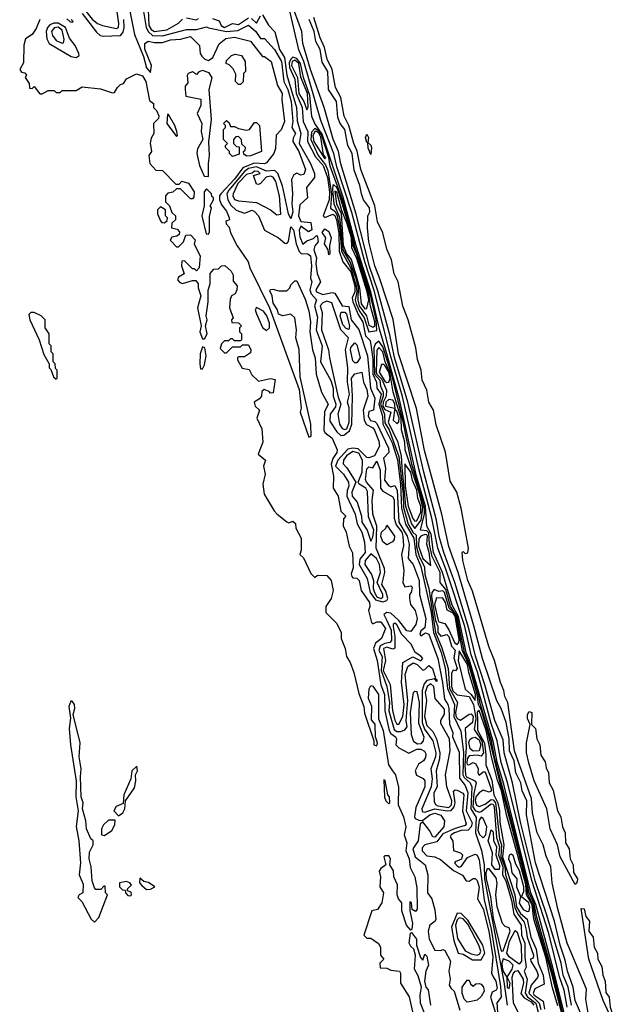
# Model space of a CAD drawing. Extents: x 2889633 to 3052318, y 540750 to 918690.
# Tile 417 of 656: x 3043392 to 3046350, y 717209 to 722123. Entities that reach past the tile are written whole.
import ezdxf

# ---------------------------------------------------------------- set-up
doc = ezdxf.new("R2010")
doc.units = 0

msp = doc.modelspace()

# ---------------------------------------------------------------- linework, layer by layer
at = {"layer": '0CON02XD'}
for points in [[(3043875, 722078.8), (3043885, 722083.8), (3043887.1, 722105), (3043876.9, 722175), (3043841.9, 722265), (3043785, 722340), (3043755, 722345.8), (3043735, 722338), (3043712, 722308), (3043698.5, 722265), (3043703.7, 722213.7), (3043715.6, 722175), (3043755, 722126), (3043780, 722105), (3043805, 722093.8), (3043875, 722078.8)], [(3046125.5, 717195), (3046109.4, 717279.4), (3046086.8, 717346.8), (3046032.4, 717562.4), (3045947.7, 717827.7), (3045826.9, 718316.9), (3045795, 718416.7), (3045774.7, 718524.7), (3045745, 718611.2), (3045677, 718867), (3045645, 718953.8), (3045613.5, 719095), (3045519.4, 719380.6), (3045479.1, 719485), (3045450, 719635), (3045385, 719881.2), (3045302.8, 720242.8), (3045245, 720442), (3045161.4, 720771.4), (3045115.3, 720915.3), (3045050.3, 721160.3), (3044975, 721388.8), (3044960.4, 721455), (3044895, 721620), (3044810.3, 721915), (3044785, 721973.3), (3044727.5, 722225)], [(3043940, 722175), (3043965, 722050), (3044010, 721940), (3044025, 721882.5), (3044045, 721860), (3044050, 721895), (3044017, 721977), (3044017.5, 722005), (3044033.6, 722016.4), (3044065, 722008.8), (3044105, 722010), (3044145, 722023.3), (3044195, 722026.2), (3044245, 722040), (3044290, 721995), (3044292.5, 721955), (3044301.7, 721941.7), (3044316.4, 721926.4), (3044335, 721920), (3044355.8, 721934.2), (3044387.5, 722002.5), (3044420.5, 722029.6), (3044465, 722035.7), (3044545, 722016.7), (3044605, 721940), (3044615, 721940), (3044646.7, 721915), (3044678.8, 721795), (3044702.5, 721755), (3044700, 721725), (3044713.3, 721615), (3044697, 721573), (3044673, 721547), (3044669.3, 721480.7), (3044660, 721455), (3044625, 721408.8), (3044615, 721404), (3044563.4, 721406.6), (3044506.2, 721383.8), (3044465, 721327.1), (3044396.2, 721255), (3044390, 721245), (3044390, 721225), (3044399.3, 721199.3), (3044425, 721167.5), (3044437.5, 721135), (3044440, 721125), (3044421.7, 721118.3), (3044422.5, 721105), (3044438.3, 721088.3), (3044445, 721060), (3044477.5, 720995), (3044532.5, 720915), (3044541.2, 720885), (3044640, 720685), (3044787, 720277), (3044797.5, 720185), (3044792.5, 720165), (3044835, 720040), (3044846.7, 720045), (3044846, 720105), (3044791.7, 720341.7), (3044787.1, 720477.1), (3044770, 720535), (3044774.3, 720575), (3044766.2, 720635), (3044745, 720653.3), (3044705, 720646), (3044684, 720654), (3044678.8, 720675), (3044658.3, 720708.3), (3044652.5, 720745), (3044640.7, 720769.3), (3044643.8, 720776.2), (3044655, 720778.8), (3044685, 720770), (3044725, 720770), (3044740, 720785), (3044745, 720800), (3044765, 720820), (3044775, 720820), (3044817.7, 720727.7), (3044835, 720670), (3044843.8, 720615), (3044840, 720565), (3044854.2, 720475), (3044866.9, 720435), (3044872.9, 720355), (3044898.8, 720265), (3044932.5, 720205), (3044914.2, 720165.8), (3044910.8, 720075), (3044915, 720063.3), (3044952.5, 720035), (3044976.1, 719976.1), (3044975, 719962.5), (3044955, 719933.3), (3044946.5, 719905), (3044958, 719845), (3044956.2, 719785), (3044981.2, 719745), (3044995, 719670), (3045020, 719645), (3045008.3, 719631.7), (3045007, 719597), (3045022.5, 719565), (3045037.5, 719495), (3045053, 719463), (3045057, 719387), (3045047, 719357), (3045050, 719345), (3045055, 719337.5), (3045075, 719336.2), (3045086.7, 719325), (3045096.7, 719275), (3045137.5, 719215), (3045140, 719195), (3045132.5, 719175), (3045147.5, 719115), (3045155, 719107.5), (3045175, 719117.5), (3045195, 719117.5), (3045218.8, 719085), (3045197.5, 719035), (3045167.7, 719012.3), (3045158.6, 718985), (3045175.9, 718925.9), (3045194.4, 718804.4), (3045212.9, 718755), (3045214.5, 718674.5), (3045237.1, 718575), (3045245, 718561.2), (3045268.8, 718545), (3045273.3, 718535), (3045270, 718505), (3045285, 718490), (3045335, 718463.3), (3045375, 718482.5), (3045395, 718482.5), (3045413, 718473), (3045419.3, 718459.3), (3045418.3, 718441.7), (3045407.5, 718425), (3045382.7, 718407.3), (3045366.2, 718375), (3045372.9, 718352.9), (3045405.8, 718335.8), (3045413.8, 718325), (3045414, 718295), (3045369.2, 718190.8), (3045363.3, 718145), (3045366.7, 718136.7), (3045385, 718127.5), (3045403, 718127), (3045438.8, 718155), (3045465, 718164), (3045495, 718153.3), (3045512.5, 718125), (3045510, 718095), (3045465, 718044.2), (3045453.8, 718045), (3045437.3, 718077.3), (3045405, 718120), (3045391.2, 718108.8), (3045381.2, 718025), (3045354, 717985), (3045366.7, 717945), (3045416.7, 717905), (3045430, 717855), (3045428, 717765), (3045448.8, 717735), (3045465, 717680), (3045470, 717635), (3045465.9, 717624.1), (3045440, 717605), (3045431.2, 717575), (3045436.2, 717535), (3045465, 717480), (3045495, 717477.5), (3045505, 717482.5), (3045515, 717477.5), (3045543.3, 717425), (3045534, 717375), (3045540, 717335), (3045536.2, 717305), (3045545, 717287.5), (3045560, 717275), (3045589.3, 717179.3)], [(3044008.1, 722175), (3044022.9, 722085), (3044035, 722062.5), (3044055, 722044.3), (3044105, 722042.2), (3044225.7, 722074.3), (3044275.7, 722074.3), (3044325, 722087.5), (3044335, 722083.3), (3044425, 722064.3), (3044481.2, 722068.8), (3044535, 722096), (3044571.2, 722065), (3044595, 722030), (3044615, 722030), (3044663.8, 721975), (3044698.9, 721915), (3044711.4, 721815), (3044731.5, 721775), (3044746.7, 721715), (3044755.8, 721615), (3044750, 721585), (3044768.8, 721555), (3044757.5, 721532.5), (3044756.2, 721515), (3044785, 721466.2), (3044818.8, 721375), (3044810, 721350), (3044795, 721346.7), (3044775, 721357.5), (3044761.2, 721348.8), (3044749.2, 721325), (3044753.8, 721255), (3044750, 721205), (3044756, 721165), (3044745, 721130), (3044733.9, 721153.9), (3044704.1, 721294.1), (3044681.2, 721355), (3044665, 721370), (3044625, 721367.1), (3044575, 721389.2), (3044535, 721380.4), (3044514.2, 721365.8), (3044436.9, 721273.1), (3044426.9, 721255), (3044430.8, 721225), (3044447, 721197), (3044472.7, 721172.7), (3044515, 721158), (3044553, 721173), (3044565, 721166.7), (3044583.6, 721143.6), (3044613.6, 721073.6), (3044683.8, 721035), (3044715, 721008.8), (3044725, 721006.7), (3044733.9, 721016.1), (3044745, 721090), (3044758.8, 721075), (3044772, 721005), (3044786.8, 720966.8), (3044797, 720957), (3044830, 720955), (3044843.3, 720945), (3044849.2, 720895), (3044844, 720834), (3044850, 720815), (3044840, 720775), (3044847.5, 720755), (3044873.8, 720725), (3044863.1, 720695), (3044878.7, 720638.7), (3044871.4, 720575), (3044902, 720495), (3044894.4, 720415), (3044945, 720323.3), (3044956.5, 720285), (3044957.1, 720245), (3044970, 720205), (3044968.3, 720191.7), (3044941.4, 720155), (3044940.3, 720120.3), (3044975, 720066.2), (3044995, 720048.8), (3045009.7, 720050.3), (3045038.1, 720072), (3045050, 720105), (3045053.6, 720245), (3045048, 720335), (3045065, 720356.2), (3045100, 720365), (3045108, 720315), (3045125, 720277.5), (3045130, 720245), (3045107.1, 720175), (3045111.4, 720125), (3045123.5, 720103.5), (3045155, 720086), (3045163.3, 720075), (3045185, 720020), (3045187.5, 719995), (3045163, 719947), (3045135, 719936.7), (3045125, 719937.5), (3045082.3, 719982.3), (3045055, 719985.6), (3045030.5, 719979.5), (3044980, 719925), (3044968.6, 719895), (3045008.8, 719855), (3045033.8, 719815), (3045035.8, 719795), (3045026.9, 719773.1), (3045025.6, 719745), (3045067.1, 719655), (3045076.6, 719606.6), (3045100, 719565), (3045113.8, 719515), (3045116.9, 719465), (3045089.7, 719430.3), (3045086.9, 719405), (3045125.8, 719335), (3045141.9, 719265), (3045168.3, 719228.3), (3045205, 719217.3), (3045224, 719225), (3045230, 719235), (3045220.4, 719270.4), (3045199.5, 719305), (3045214.5, 719365), (3045213.1, 719385), (3045171.9, 719485), (3045175.6, 719595), (3045155.6, 719655), (3045151.4, 719725), (3045158.8, 719775), (3045123.3, 719815), (3045118.3, 719828.3), (3045125, 719882.5), (3045135, 719892.5), (3045155, 719887.5), (3045175, 719920), (3045191.2, 719875), (3045193.3, 719785), (3045205, 719770), (3045255, 719742.5), (3045262, 719725), (3045261.4, 719635), (3045271.5, 719601.5), (3045298.9, 719565), (3045304.4, 719545), (3045307.7, 719497.7), (3045298, 719455), (3045310, 719375), (3045303.9, 719313.9), (3045315, 719293.3), (3045345, 719297.5), (3045351.7, 719291.7), (3045346.7, 719265), (3045337.5, 719255), (3045337.5, 719235), (3045343.3, 719205), (3045366.7, 719175), (3045376.2, 719135), (3045370, 719105), (3045345, 719070), (3045325, 719072.5), (3045284.6, 719124.6), (3045245, 719160.6), (3045225, 719165.5), (3045209.2, 719155), (3045224.6, 719124.6)], [(3044034.4, 722175), (3044036.9, 722095), (3044048.6, 722075), (3044065, 722064.5), (3044127.6, 722072.4), (3044185, 722106.7), (3044205, 722126.7)], [(3043492.5, 722125), (3043475, 722080), (3043455, 722050), (3043421.7, 722028.3), (3043413.3, 721996.7), (3043411.7, 721908.3), (3043392.5, 721875), (3043401.7, 721861.7), (3043418.3, 721858.3), (3043427, 721847), (3043420, 721835), (3043440, 721805), (3043441.7, 721781.7), (3043455, 721780), (3043465, 721790), (3043492.5, 721752.5), (3043505, 721752.5), (3043535, 721770), (3043565, 721770), (3043575, 721760), (3043595, 721760), (3043605, 721770), (3043675, 721770), (3043705, 721787.5), (3043795, 721777.5), (3043855, 721757.5), (3043865, 721760), (3043880, 721785), (3043895, 721800), (3043910, 721805), (3043925, 721827.5), (3043975, 721852.5), (3044005, 721842.5), (3044022.5, 721815), (3044040, 721720), (3044060, 721705), (3044060, 721685), (3044075, 721670), (3044086.1, 721643.9), (3044085, 721630), (3044060, 721605), (3044062.5, 721555), (3044048.3, 721531.7), (3044043.3, 721506.7), (3044050, 721465), (3044037.5, 721445), (3044042.5, 721405), (3044071.7, 721371.7), (3044105, 721370), (3044171.7, 721301.7), (3044188.3, 721301.7), (3044202.5, 721317.5), (3044235, 721307.5), (3044262.5, 721265), (3044261.7, 721238.3), (3044255, 721230), (3044245, 721230), (3044195, 721280), (3044175, 721280), (3044157, 721263), (3044131.7, 721258.3), (3044120, 721245), (3044120, 721215), (3044140, 721195), (3044151.7, 721161.7), (3044170, 721145), (3044170, 721125), (3044151.7, 721108.3), (3044150, 721085), (3044178.3, 721078.3), (3044190, 721065), (3044188.3, 721051.7), (3044177, 721043), (3044151.7, 721038.3), (3044143, 721023), (3044175, 720990), (3044185, 720990), (3044210, 721015), (3044221.7, 721048.3), (3044245, 721050), (3044267.5, 721025), (3044263, 721003), (3044292.5, 720945), (3044287.5, 720885), (3044275, 720870), (3044265, 720880), (3044255, 720880), (3044215, 720920), (3044201.7, 720918.3), (3044200, 720895), (3044212.5, 720855), (3044185, 720837.5), (3044180, 720825), (3044191.7, 720811.7), (3044205, 720807.5), (3044255, 720822.5), (3044271.7, 720821.7), (3044282.5, 720805), (3044282.5, 720785), (3044296.7, 720745), (3044280, 720685), (3044297.5, 720595), (3044291.2, 720565), (3044305, 720530), (3044315, 720530), (3044327.5, 720555), (3044320, 720595), (3044327.5, 720625), (3044322.5, 720645), (3044332.5, 720715), (3044333, 720773), (3044342.5, 720805), (3044343, 720857), (3044361.7, 720878.3), (3044385, 720880), (3044400, 720895), (3044417, 720897), (3044448.3, 720868.3), (3044457.5, 720847.5), (3044458.3, 720818.3), (3044477.5, 720795), (3044476.7, 720775), (3044467.5, 720755), (3044450, 720745), (3044442.5, 720727.5), (3044440, 720685), (3044457.5, 720635), (3044450, 720625), (3044451.7, 720611.7), (3044485, 720610), (3044500, 720595), (3044490, 720585), (3044490, 720565), (3044500, 720555), (3044500, 720525), (3044495, 720520), (3044465, 720520), (3044455, 720530), (3044445, 720530), (3044435, 720520), (3044415, 720520), (3044400, 720505), (3044393, 720483), (3044415, 720460), (3044425, 720460), (3044455, 720490), (3044495, 720490), (3044505, 720500), (3044535, 720500), (3044546.4, 720476.4), (3044545, 720460), (3044515, 720440), (3044485, 720440), (3044480, 720435), (3044480, 720425), (3044503.6, 720383.6), (3044538.3, 720378.3), (3044551.7, 720351.7), (3044585, 720320), (3044645, 720332.5), (3044667, 720327), (3044658.3, 720261.7), (3044645, 720260), (3044638.3, 720268.3), (3044613, 720277), (3044601.7, 720268.3), (3044600, 720245), (3044589.3, 720230.7), (3044562.5, 720215), (3044567.5, 720195), (3044590, 720175), (3044576.7, 720135), (3044601.7, 720081.7), (3044606.7, 720015), (3044582.5, 719955), (3044620, 719925), (3044610, 719895), (3044617.5, 719855), (3044606.7, 719805), (3044612.5, 719755), (3044661.7, 719671.7), (3044677.5, 719655), (3044725, 719617.5), (3044735, 719612.5), (3044755, 719620), (3044768.3, 719608.3), (3044770, 719585), (3044797.5, 719535), (3044797.5, 719475), (3044790, 719455), (3044808.3, 719438.3), (3044845, 719360), (3044865, 719340), (3044878.3, 719351.7), (3044925, 719350), (3044947.5, 719325), (3044956.1, 719273.9), (3044947.5, 719235), (3044920, 719195), (3044920, 719165), (3044975, 719110), (3044997.5, 719065), (3044997.5, 719035), (3045016.7, 718985), (3045023.3, 718945), (3045042, 718915), (3045060, 718865), (3045085, 718760), (3045110, 718695), (3045113, 718663), (3045160, 718525), (3045160, 718505), (3045175, 718500), (3045177.5, 718515), (3045167.5, 718545), (3045167, 718607), (3045148.3, 718628.3), (3045150, 718695), (3045133.8, 718735), (3045137, 718783), (3045145, 718800), (3045155, 718797.5), (3045183.8, 718755), (3045183.3, 718633.3), (3045206, 718575), (3045233.8, 718405), (3045253.8, 718375), (3045268.8, 718355), (3045283.6, 718293.6), (3045280.8, 718205), (3045308, 718145), (3045318.8, 718095), (3045311.2, 718055), (3045324, 718015), (3045320, 717975), (3045335.7, 717935), (3045342, 717892), (3045363.8, 717845), (3045375, 717790), (3045376.2, 717683.8), (3045367.5, 717672.5), (3045351.7, 717681.7), (3045347.5, 717715), (3045340, 717720), (3045340, 717675), (3045352.5, 717615), (3045350, 717585), (3045345, 717580), (3045323.3, 717605), (3045300, 717675), (3045300, 717715), (3045282.5, 717735), (3045276.7, 717755), (3045278.8, 717805), (3045260, 717845), (3045257.5, 717875), (3045240, 717905), (3045242.5, 717935), (3045235, 717950), (3045215, 717950), (3045210, 717945), (3045220, 717905), (3045195, 717887.5), (3045187, 717873), (3045192.5, 717845), (3045190, 717795), (3045207.5, 717765), (3045200, 717715), (3045178.3, 717681.7), (3045150, 717675), (3045110, 717555), (3045125, 717540), (3045145, 717540), (3045183.3, 717513.3), (3045192.5, 717495), (3045192.5, 717455), (3045210, 717435), (3045190, 717415), (3045191.7, 717391.7), (3045225, 717390), (3045245, 717380), (3045287.5, 717375), (3045292.5, 717365), (3045292.5, 717315), (3045337, 717247), (3045362.5, 717127.5)], [(3043650, 722125), (3043660, 722115), (3043655, 722110), (3043645, 722112.5), (3043628.3, 722128.3)], [(3043703.6, 722153.6), (3043775, 722061.2), (3043794.3, 722044.3), (3043808.3, 722041.7), (3043895, 722043.8), (3043909.1, 722060.9), (3043914.4, 722085), (3043911.9, 722125)], [(3044225, 722133.3), (3044273, 722123), (3044285, 722130)], [(3044355, 722128.8), (3044388, 722118), (3044398, 722095), (3044415, 722084.5), (3044455, 722103.8), (3044485, 722099.4), (3044535, 722132.5)], [(3044548.9, 722128.9), (3044575, 722106.7), (3044595, 722142.5)], [(3044605, 722147.5), (3044635, 722096.2), (3044665, 722062.5), (3044688.9, 721975), (3044713.5, 721935), (3044726.5, 721846.5), (3044773.6, 721685), (3044777.8, 721617.8), (3044795.4, 721554.6), (3044787.5, 721505), (3044844.2, 721405), (3044863.3, 721355), (3044863.3, 721335), (3044823.8, 721285), (3044829.4, 721235), (3044790.3, 721199.7), (3044784.4, 721145), (3044795, 721116.2), (3044845, 721111.2), (3044851.2, 721075), (3044834.2, 721064.2), (3044795, 721092.5), (3044787.7, 721072.3), (3044790.3, 721039.7), (3044805, 721002.5), (3044825, 721020), (3044858.3, 721031.7), (3044873, 721047), (3044879.3, 721039.3), (3044882.5, 721015), (3044865.6, 720994.5), (3044860, 720975), (3044874.4, 720935), (3044870.9, 720905), (3044877.3, 720857.3), (3044894, 720815), (3044870.8, 720775), (3044874.2, 720765), (3044905, 720751.9), (3044951.7, 720761.7), (3044965, 720758.8), (3045002, 720695), (3045035, 720691.2), (3045047.3, 720625), (3045085, 720576.7), (3045128.2, 720445), (3045143.8, 720285), (3045165.5, 720235), (3045158.8, 720175), (3045135, 720168), (3045131.9, 720145), (3045143.6, 720123.6), (3045165, 720117.5), (3045175, 720107.5), (3045233.1, 719985), (3045235, 719962.5), (3045208.8, 719935), (3045218.6, 719885), (3045213.3, 719825), (3045235, 719796.2), (3045245, 719792.5), (3045265, 719798.8), (3045276.1, 719773.9), (3045285.4, 719615), (3045325.4, 719545), (3045335.4, 719505), (3045331.4, 719435), (3045356.9, 719405), (3045385.4, 719325), (3045388.1, 719255), (3045419.4, 719135), (3045415, 719087.5), (3045395, 719072.5), (3045390, 719055), (3045395, 719047.5), (3045417, 719063), (3045435, 719056), (3045480, 718935), (3045503.1, 718815), (3045511.9, 718731.9), (3045529.2, 718705), (3045533.6, 718686.4), (3045537.3, 718607.3), (3045553.3, 718565), (3045552.5, 718545), (3045585, 718467.5), (3045587.5, 718337.5), (3045615, 718302), (3045629.1, 718265), (3045621.1, 718175), (3045650, 718115), (3045645, 718094.2), (3045630.9, 718079.1), (3045595, 718076.2), (3045562, 718065), (3045545.8, 718055), (3045541.2, 718045), (3045553.5, 718023.5), (3045557.7, 717977.7), (3045592.5, 717965), (3045602.5, 717955), (3045596.7, 717933.3), (3045565, 717920), (3045562.5, 717915), (3045575, 717900), (3045585, 717894.2), (3045595, 717896.7), (3045627.7, 717942.3), (3045665, 717958), (3045675, 717954), (3045685, 717930), (3045711.3, 717731.3), (3045745.6, 717585), (3045792.3, 717297.7), (3045795.4, 717244.6), (3045773.6, 717216.4), (3045779.7, 717125)], [(3046145.6, 717205), (3046129.4, 717295), (3046104.5, 717355), (3046094.5, 717414.5), (3046023.3, 717655), (3045965.6, 717825), (3045891.7, 718118.3), (3045852.5, 718315), (3045810.8, 718465), (3045805, 718530), (3045764.2, 718625), (3045714.5, 718804.5), (3045666.7, 718946.7), (3045634.5, 719085), (3045564.3, 719315), (3045508.6, 719465), (3045486.1, 719543.9), (3045473.1, 719625), (3045408.6, 719865), (3045330, 720215), (3045263.1, 720436.9), (3045240.5, 720550.5), (3045179.8, 720769.8), (3045138.6, 720891.4), (3045072.2, 721152.2), (3044994.4, 721404.4), (3044984, 721465), (3044957.7, 721527.7), (3044912, 721685), (3044844.2, 721875), (3044806.2, 722005), (3044801.2, 722065), (3044764.2, 722165)], [(3046208.6, 717128.6), (3046165, 717227.5), (3046154.4, 717295), (3046126, 717375), (3046115, 717430), (3046090, 717505), (3046060.8, 717625), (3045967.5, 717915), (3045921.2, 718155), (3045924, 718225), (3045900, 718275), (3045893.8, 718315), (3045868.6, 718365), (3045859.4, 718425), (3045836.9, 718475), (3045835.5, 718535), (3045820, 718615), (3045795.9, 718685.9), (3045774.2, 718724.2), (3045702, 718935), (3045658.6, 719098.6), (3045580, 719365), (3045534.3, 719494.3), (3045500, 719655), (3045413.2, 719973.2), (3045372.3, 720182.3), (3045282.9, 720455), (3045256.4, 720626.4), (3045190.4, 720830.4), (3045164.2, 720895), (3045134.2, 721015), (3045127.5, 721085), (3045130, 721145), (3045140, 721165), (3045138.8, 721185), (3045107.5, 721225), (3045097.5, 721255), (3045090, 721295), (3045061.7, 721371.7), (3045052, 721455), (3045030, 721495), (3045015.8, 721575), (3044991.2, 721605), (3044980, 721635), (3044974, 721715), (3044933.3, 721775), (3044930, 721865), (3044901.4, 721911.4), (3044892, 721975), (3044870, 722015), (3044862.5, 722065), (3044837.5, 722125)], [(3046242, 717095), (3046217.5, 717235), (3046221.2, 717285), (3046139.2, 717479.2), (3046124, 717515), (3046078, 717685), (3046050, 717815), (3046043.8, 717895), (3046019.2, 717949.2), (3046004.2, 718005), (3045975.5, 718065.5), (3045951.9, 718165), (3045946.3, 718236.3), (3045861.9, 718475), (3045829.2, 718715), (3045814, 718745), (3045809.2, 718775), (3045792, 718815), (3045762, 718925), (3045733.8, 718995), (3045684.1, 719164.1), (3045651.7, 719271.7), (3045628.8, 719325), (3045603.3, 719425), (3045600, 719465), (3045605, 719470), (3045615, 719460), (3045628.3, 719461.7), (3045632.5, 719485), (3045595.7, 719685), (3045573.8, 719765), (3045540.7, 719820.7), (3045517.5, 719965), (3045471.7, 720101.7), (3045457.1, 720175), (3045434.1, 720214.1), (3045424, 720275), (3045401.2, 720325), (3045395.8, 720375), (3045377.7, 720427.7), (3045369.2, 720485), (3045331.4, 720625), (3045304.3, 720694.3), (3045280.8, 720815), (3045260.8, 720855), (3045248.6, 720925), (3045225, 720977.5), (3045205, 721060), (3045177.5, 721115), (3045165.6, 721195), (3045095.6, 721375.6), (3045077, 721467), (3045060, 721505), (3045035.5, 721595.4), (3045012.1, 721642.1), (3044994.4, 721735), (3044968.6, 721785), (3044951.5, 721875), (3044926.6, 721926.6), (3044914.4, 721985), (3044892.7, 722032.7), (3044861.1, 722135)], [(3043675, 721934), (3043688.8, 721945), (3043688, 721955), (3043669.2, 721995), (3043640.7, 722030.7), (3043621.4, 722085), (3043585, 722106.7), (3043563.3, 722106.7), (3043542.5, 722097.5), (3043530.8, 722085), (3043524.2, 722065), (3043527.7, 722027.7), (3043540, 722005), (3043648.8, 721938.8), (3043675, 721934)], [(3043605, 722006.7), (3043611.7, 722008.3), (3043614.2, 722025), (3043605, 722071.2), (3043585, 722085.5), (3043565, 722082.9), (3043551.9, 722065), (3043555.7, 722045), (3043575, 722020), (3043605, 722006.7)], [(3044495, 721800), (3044485, 721800), (3044470, 721815), (3044471.7, 721851.7), (3044458.3, 721878.3), (3044438.3, 721898.3), (3044422.5, 721905), (3044425, 721920), (3044450, 721945), (3044468.3, 721951.7), (3044500, 721945), (3044517.5, 721915), (3044520, 721865), (3044510, 721855), (3044507, 721813), (3044495, 721800)], [(3046137.8, 717055), (3046052.7, 717392.7), (3045967.6, 717707.6), (3045943.9, 717765), (3045808, 718308), (3045775, 718418.1), (3045756.5, 718516.5), (3045636.9, 718926.9), (3045620.8, 718965), (3045581.9, 719145), (3045551.2, 719201.2), (3045503, 719365), (3045457.7, 719465), (3045446.5, 719556.5), (3045424.2, 719595), (3045418.1, 719695), (3045373.6, 719845), (3045287.3, 720227.3), (3045224.8, 720455.2), (3045188.3, 720578.3), (3045145.4, 720765.4), (3045071.6, 720995), (3045007.1, 721237.1), (3044902.7, 721552.7), (3044865.5, 721605), (3044850.5, 721640.5), (3044840.4, 721745), (3044809, 721835), (3044793.9, 721905), (3044775, 721930), (3044755, 721935.7), (3044745, 721927.1), (3044738, 721908), (3044739.7, 721885), (3044765.8, 721825.8), (3044773.1, 721755), (3044801.8, 721685), (3044806.7, 721615), (3044830, 721565), (3044828.1, 721515), (3044868.5, 721438.5), (3044906.7, 721395), (3044928.1, 721335), (3044937.9, 721262.1), (3044936.5, 721223.5), (3044906.7, 721145), (3044915, 721136.7), (3044955, 721152.2), (3044965, 721145.5), (3044973.9, 721125), (3044985, 721057.5), (3044987.5, 720967.5), (3045005.4, 720915.4), (3045045, 720865.4), (3045064.7, 720795), (3045065.2, 720764.8), (3045052.1, 720735), (3045054.5, 720715.4), (3045081.4, 720651.4), (3045105, 720614), (3045118.8, 720545), (3045142, 720522), (3045149.7, 720465), (3045155.6, 720425.6), (3045154.5, 720354.5), (3045173.3, 720315), (3045174.6, 720285), (3045195.9, 720255), (3045184.8, 720205), (3045202.3, 720145), (3045204.4, 720104.4), (3045251.1, 720011.1), (3045277.2, 719927.2), (3045293.6, 719803.6), (3045298.2, 719685), (3045318, 719605), (3045358.9, 719535), (3045368.7, 719455), (3045393.8, 719395), (3045445.6, 719165), (3045457.5, 719065), (3045495.2, 718965.2), (3045516.3, 718886.3), (3045527.8, 718785), (3045562.8, 718705), (3045559.7, 718645), (3045593.3, 718573.3), (3045607.6, 718467.6), (3045604.8, 718354.8), (3045611.4, 718341.4), (3045640.9, 718315), (3045648.5, 718295), (3045644.3, 718184.3), (3045670.8, 718140.8), (3045667.3, 718065), (3045697.5, 717977.5), (3045710.3, 717905), (3045712.5, 717835), (3045808.2, 717321.8), (3045824.6, 717205.4)], [(3044825, 721674), (3044832.3, 721687.7), (3044828.9, 721755), (3044796.3, 721836.3), (3044785.2, 721905.2), (3044765, 721920.7), (3044753.1, 721915), (3044749.1, 721895), (3044778.9, 721835), (3044786, 721755), (3044810, 721715), (3044825, 721674)], [(3044335, 721340), (3044334, 721405), (3044340, 721445), (3044335.9, 721514.1), (3044350, 721625), (3044338.8, 721775), (3044353.6, 721833.6), (3044337.5, 721857.5), (3044305, 721870), (3044287, 721863), (3044275, 721850), (3044255, 721862.5), (3044233.3, 721855), (3044227.5, 721845), (3044231.7, 721808.3), (3044218.3, 721791.7), (3044217.5, 721775), (3044221.7, 721741.7), (3044297, 721727), (3044296.7, 721695), (3044277.5, 721655), (3044301.2, 721605), (3044298.8, 721565), (3044306.2, 721525), (3044280.5, 721479.6), (3044276.2, 721455), (3044290, 721395), (3044313, 721343), (3044335, 721340)], [(3044175, 721540), (3044180, 721545), (3044177.5, 721565), (3044166.7, 721595), (3044135, 721650), (3044130, 721650), (3044126.7, 721605), (3044175, 721540)], [(3044455, 721440), (3044440, 721455), (3044440, 721465), (3044420, 721485), (3044420, 721495), (3044430, 721505), (3044410, 721525), (3044410, 721575), (3044420, 721585), (3044420, 721595), (3044410, 721605), (3044425, 721620), (3044438.3, 721608.3), (3044445, 721590), (3044465, 721590), (3044485, 721580), (3044525, 721572.5), (3044540, 721575), (3044565, 721610), (3044575, 721610), (3044590, 721595), (3044600, 721465), (3044545, 721443.3), (3044525, 721442.5), (3044511.7, 721451.7), (3044510, 721465), (3044518.3, 721471.7), (3044520, 721485), (3044501.7, 721501.7), (3044500, 721525), (3044485, 721540), (3044471.7, 721538.3), (3044460, 721525), (3044460, 721505), (3044475, 721490), (3044488.3, 721488.3), (3044488.3, 721451.7), (3044455, 721440)], [(3045135, 720566), (3045175, 720572.5), (3045171.9, 720625), (3045139.4, 720765), (3045063.7, 720995), (3045057.7, 721037.7), (3045003.7, 721225), (3044941.9, 721391.9), (3044935.2, 721435.2), (3044897.9, 721547.9), (3044885, 721569.4), (3044865, 721580.9), (3044848.8, 721561.2), (3044845.3, 721525), (3044881.8, 721445), (3044918.8, 721398.8), (3044931.1, 721371.1), (3044948.1, 721251.9), (3044943, 721183), (3044965, 721167.8), (3044976.9, 721146.9), (3044990.6, 721075), (3044998, 720968), (3045045, 720882.7), (3045072.2, 720795), (3045074.3, 720765), (3045066.7, 720725), (3045071.6, 720705), (3045087.9, 720667.9), (3045111.5, 720635), (3045135, 720566)], [(3044915, 721428.8), (3044920, 721435), (3044908.3, 721448.3), (3044895, 721537.5), (3044885, 721557.7), (3044875, 721565.3), (3044865, 721564.5), (3044855.8, 721544.2), (3044860.3, 721515), (3044915, 721428.8)], [(3045145, 721450), (3045132, 721482), (3045130, 721510), (3045125, 721510), (3045117.5, 721535), (3045125, 721552.5), (3045132.5, 721535), (3045130, 721510), (3045145, 721497.5), (3045148.8, 721485), (3045145, 721450)], [(3044675, 721150), (3044695, 721153.3), (3044689.5, 721245), (3044670, 721315), (3044656.9, 721336.9), (3044645, 721341.9), (3044622.3, 721337.7), (3044595, 721306.2), (3044585, 721300), (3044575, 721302.5), (3044560, 721345), (3044592.5, 721355), (3044582.5, 721365), (3044565, 721367.5), (3044552.5, 721357.5), (3044525, 721350.8), (3044480.4, 721305), (3044458, 721255), (3044456.2, 721245), (3044465, 721226.7), (3044485, 721218.8), (3044575, 721211.2), (3044645, 721174), (3044675, 721150)], [(3045155, 720588.5), (3045164.6, 720595.4), (3045165.6, 720615), (3045143.7, 720693.7), (3045135, 720758.9), (3045075, 720952.5), (3045056, 720995), (3045051.4, 721041.4), (3044985, 721261.1), (3044975, 721286.2), (3044960.3, 721299.7), (3044955, 721296.7), (3044953.6, 721276.4), (3044960.7, 721205), (3044988.5, 721138.5), (3045004.8, 720975), (3045041.9, 720911.9), (3045068, 720838), (3045081.2, 720785), (3045079.4, 720725), (3045087.2, 720695), (3045123.6, 720645), (3045135, 720598.6), (3045155, 720588.5)], [(3044335, 721052.5), (3044340, 721065), (3044339.3, 721140.7), (3044350, 721185), (3044342.5, 721195), (3044360, 721225), (3044360, 721235), (3044351.7, 721241.7), (3044350, 721255), (3044325, 721280), (3044312.5, 721265), (3044312.5, 721195), (3044301.2, 721145), (3044323.3, 721055), (3044335, 721052.5)], [(3045115, 720680.8), (3045125, 720682.5), (3045134.3, 720725), (3045127, 720765), (3045075, 720932.2), (3045050.5, 720985), (3045048.2, 721035), (3045025, 721110), (3045000.2, 721170.2), (3044975, 721263.3), (3044965, 721267.5), (3044974, 721205), (3044996.4, 721156.4), (3045007.5, 720997.5), (3045023.1, 720955), (3045046.1, 720926.1), (3045072.3, 720845), (3045089, 720785), (3045096, 720706), (3045115, 720680.8)], [(3044115, 721110), (3044128.3, 721121.7), (3044130, 721135), (3044120, 721145), (3044120, 721175), (3044095, 721190), (3044080, 721175), (3044080, 721155), (3044095, 721120), (3044101.7, 721111.7), (3044115, 721110)], [(3044935, 720950), (3044932.5, 720975), (3044913.3, 721005), (3044920, 721035), (3044901.2, 721061.2), (3044915, 721080), (3044935, 721066.7), (3044946.2, 721035), (3044938, 720995), (3044940, 720955), (3044935, 720950)], [(3045015, 720078.1), (3045025, 720082.2), (3045037.2, 720115), (3045036.1, 720186.1), (3045028.9, 720215), (3045038.2, 720255), (3045027.9, 720315), (3045030.4, 720385), (3045019.1, 720475), (3045032.9, 720535), (3044995, 720576), (3044950.8, 720710.8), (3044925, 720718.6), (3044905, 720710), (3044892.5, 720695), (3044901.2, 720661.2), (3044899.4, 720575), (3044934.4, 720475), (3044938.1, 720435), (3044981.4, 720238.6), (3044994.4, 720205), (3044980, 720155), (3044989.2, 720105), (3045002.4, 720082.4), (3045015, 720078.1)], [(3043575, 720330), (3043580, 720335), (3043580, 720375), (3043571.7, 720381.7), (3043570, 720405), (3043560, 720415), (3043560, 720455), (3043550, 720465), (3043550, 720495), (3043540, 720505), (3043540, 720555), (3043520, 720585), (3043520, 720625), (3043500, 720645), (3043465, 720662.5), (3043448.3, 720661.7), (3043438.3, 720651.7), (3043442.5, 720625), (3043490, 720525), (3043513, 720453), (3043540, 720405), (3043540, 720385), (3043548.3, 720378.3), (3043561.7, 720341.7), (3043575, 720330)], [(3044625, 720572.5), (3044640, 720585), (3044639.3, 720609.3), (3044626.7, 720645), (3044608.8, 720668.8), (3044575, 720687.5), (3044567.5, 720675), (3044573.8, 720655), (3044605, 720587.5), (3044625, 720572.5)], [(3045035, 720577.5), (3045021.4, 720581.4), (3045005, 720600), (3044991.5, 720645), (3044996.1, 720663.9), (3045015, 720663.8), (3045024.2, 720654.2), (3045038.8, 720595), (3045035, 720577.5)], [(3045075, 720410), (3045065, 720410), (3045055, 720420), (3045044, 720475), (3045045, 720487.5), (3045065, 720510), (3045075, 720500), (3045092.5, 720435), (3045075, 720410)], [(3046128.7, 717065), (3046057.4, 717347.4), (3045973.4, 717643.4), (3045960.2, 717710.2), (3045935.2, 717765), (3045908.8, 717888.8), (3045823.6, 718213.6), (3045764.5, 718435), (3045747.2, 718525), (3045690.7, 718710.7), (3045680.2, 718765), (3045639.7, 718905), (3045613, 718965), (3045576, 719145), (3045542.6, 719195), (3045519.3, 719279.3), (3045490.8, 719315), (3045490.8, 719365), (3045451.6, 719445), (3045437.2, 719505), (3045435, 719563.1), (3045425, 719571.5), (3045392.9, 719575), (3045413.4, 719656.6), (3045413, 719685), (3045398.5, 719741.5), (3045349.3, 719905), (3045305.2, 720125), (3045248, 720358), (3045205, 720490.6), (3045185, 720519.2), (3045166.7, 720503.3), (3045159.2, 720485), (3045163, 720355), (3045189.6, 720325), (3045193.8, 720293.8), (3045206.2, 720265), (3045207.2, 720245), (3045193.5, 720205), (3045213.8, 720155), (3045215, 720111.2), (3045236.4, 720076.4), (3045283.9, 719943.9), (3045305.5, 719755.5), (3045308, 719688), (3045331.8, 719605), (3045353.9, 719565), (3045371.1, 719551.1), (3045372, 719492), (3045385.3, 719445), (3045412.2, 719392.2), (3045414.1, 719355), (3045433.8, 719285), (3045466.8, 719065), (3045498.8, 718988.8), (3045530.4, 718885), (3045537.9, 718785), (3045577.1, 718715), (3045566.8, 718665), (3045569, 718649), (3045575.8, 718635.8), (3045592.2, 718627.8), (3045635, 718657.5), (3045645, 718659.2), (3045655.9, 718645), (3045651.9, 718615), (3045616.2, 718585), (3045620.8, 718490.8), (3045613.2, 718405), (3045616.7, 718355), (3045622.9, 718345), (3045664.3, 718324.3), (3045670.8, 718315), (3045659.4, 718260.6), (3045654.2, 718195), (3045665, 718176.7), (3045685, 718168.6), (3045695, 718172), (3045745, 718210.5), (3045755, 718208.1), (3045760.8, 718195), (3045772.1, 718042.1), (3045787, 717995), (3045782.5, 717955), (3045802.9, 717895), (3045802.2, 717855), (3045818, 717825), (3045847.2, 717727.2), (3045858.9, 717658.9), (3045894.5, 717604.5), (3045897.1, 717555), (3045913.5, 717515), (3045913.1, 717445), (3045920.8, 717395), (3045910.8, 717375), (3045925.7, 717335), (3045915.4, 717265), (3045927.4, 717247.4), (3045968.5, 717215), (3045980.7, 717170.7)], [(3044305, 720380), (3044315, 720400), (3044323.3, 720445), (3044316.7, 720485), (3044305, 720490), (3044293.9, 720456.1), (3044291.2, 720405), (3044295, 720380), (3044305, 720380)], [(3045365, 719584), (3045395.3, 719625), (3045405, 719688), (3045386.5, 719765), (3045316.6, 719976.6), (3045314.3, 720015), (3045297.2, 720077.2), (3045296.2, 720135), (3045257.1, 720265), (3045240.5, 720365), (3045216.7, 720415), (3045205, 720465.6), (3045185, 720488), (3045175.6, 720474.4), (3045171.6, 720365), (3045175, 720353.5), (3045199.4, 720329.4), (3045223.1, 720275), (3045221.8, 720245), (3045205.9, 720215), (3045204.3, 720195), (3045215, 720177.3), (3045244, 720165), (3045232.2, 720115), (3045278.1, 720018.1), (3045296.7, 719946.7), (3045299.8, 719889.8), (3045318, 719695), (3045347.4, 719607.4), (3045365, 719584)], [(3045225, 720312.5), (3045235, 720314.3), (3045240.7, 720335), (3045235, 720365.4), (3045215, 720397.1), (3045205, 720404.4), (3045197.9, 720402.1), (3045186.2, 720365), (3045215, 720320), (3045225, 720312.5)], [(3045275, 720107.5), (3045285, 720116.2), (3045286.8, 720135), (3045275, 720168.8), (3045266, 720176), (3045265, 720206.2), (3045255, 720224), (3045235, 720228.6), (3045220.5, 720215), (3045218.1, 720195), (3045264.1, 720184.1), (3045255.8, 720125), (3045275, 720107.5)], [(3045145, 719520), (3045155, 719540), (3045160, 719575), (3045132.7, 719642.7), (3045128.7, 719768.7), (3045119.2, 719785), (3045086.2, 719805), (3045082.5, 719815), (3045102.1, 719865), (3045103.5, 719925), (3045085, 719960.5), (3045055, 719968.5), (3045023, 719947), (3045008.6, 719925), (3045006.1, 719906.1), (3045025, 719886.2), (3045070, 719815), (3045050.6, 719765), (3045051.4, 719745), (3045076, 719715), (3045098, 719645), (3045100, 719615), (3045126.4, 719576.4), (3045145, 719520)], [(3045365, 719620), (3045375, 719622), (3045393.8, 719665), (3045394, 719695), (3045379.6, 719735), (3045375.3, 719774.7), (3045352.7, 719822.7), (3045343.8, 719865), (3045315, 719907.5), (3045316.4, 719795), (3045331.3, 719695), (3045355, 719634), (3045365, 719620)], [(3045225, 719502.5), (3045205, 719517.5), (3045194, 719545), (3045197.5, 719565), (3045220, 719585), (3045225, 719600), (3045262.5, 719545), (3045261.7, 719528.3), (3045253, 719517), (3045225, 719502.5)], [(3045445, 719400), (3045436.4, 719465), (3045423.6, 719506.4), (3045427.5, 719545), (3045425, 719552), (3045415, 719554.3), (3045394.7, 719545.3), (3045385, 719532.5), (3045382.3, 719495), (3045403.9, 719433.9), (3045445, 719400)], [(3045195, 719234.6), (3045205, 719241.2), (3045205.5, 719255), (3045175.7, 719315), (3045192.9, 719365), (3045187.7, 719405), (3045173.5, 719435), (3045145, 719457.5), (3045115.8, 719425), (3045114.2, 719405), (3045147.5, 719355), (3045158.8, 719325), (3045157.1, 719285), (3045162.5, 719265), (3045175, 719243.3), (3045195, 719234.6)], [(3046122.4, 717065), (3046045.9, 717365.9), (3045967.3, 717637.3), (3045955.7, 717705), (3045930.2, 717755), (3045906.2, 717876.2), (3045784.8, 718334.8), (3045727, 718575), (3045697.3, 718675), (3045682.3, 718705), (3045675.9, 718755.9), (3045633.9, 718905), (3045603.2, 718973.2), (3045570.9, 719145), (3045557.2, 719167.2), (3045535.6, 719185.6), (3045511.9, 719265), (3045505, 719272.9), (3045485, 719269.2), (3045461.2, 719278.8), (3045448.5, 719265), (3045447.5, 719245), (3045467.9, 719125), (3045478.5, 719095), (3045478.8, 719065), (3045495, 719047.1), (3045525, 719054.2), (3045534.2, 719045), (3045546.9, 718996.9), (3045566.1, 718976.1), (3045558.3, 718938.3), (3045575.4, 718884.6), (3045567, 718873), (3045555, 718877.5), (3045547.3, 718862.7), (3045546.8, 718795), (3045554, 718774), (3045575, 718754.4), (3045635, 718745.5), (3045656.5, 718705), (3045668.4, 718635), (3045661.3, 718581.3), (3045698.2, 718525), (3045706.4, 718463.6), (3045695, 718447.1), (3045675, 718452.5), (3045635, 718448.6), (3045625.4, 718434.6), (3045623.3, 718413.3), (3045625, 718406.2), (3045634.3, 718404.3), (3045655, 718415.6), (3045669.7, 718409.7), (3045680.6, 718385), (3045678.8, 718365), (3045685, 718353.3), (3045705, 718370), (3045715, 718368.8), (3045745.9, 718285), (3045745, 718273.8), (3045735, 718267.5), (3045705, 718277.5), (3045686.2, 718265), (3045668.9, 718245), (3045665.7, 718225), (3045672.5, 718202.5), (3045685, 718196), (3045715, 718208.5), (3045745, 718231.1), (3045755, 718230.5), (3045767.5, 718215), (3045787.2, 718035), (3045797, 718005), (3045793.5, 717945), (3045812.9, 717895), (3045817.7, 717855), (3045854.3, 717744.3), (3045862.9, 717692.9), (3045878.6, 717658.6), (3045910, 717620), (3045920.9, 717579.1), (3045924.5, 717545), (3045957.1, 717455), (3045955, 717440), (3045942.5, 717435), (3045943.3, 717425), (3045973.8, 717375), (3045979.2, 717355), (3045977.1, 717342.9), (3045944.6, 717305.4), (3045933.6, 717265), (3045984.6, 717215), (3045992.8, 717182.8)], [(3045575, 719005.8), (3045584.4, 719015.6), (3045585, 719030), (3045565.6, 719145.6), (3045555, 719161.2), (3045526.4, 719176.4), (3045516.8, 719215), (3045505, 719235.8), (3045471.9, 719238.1), (3045463.2, 719205), (3045480.9, 719125), (3045485, 719118.6), (3045515, 719109.2), (3045535, 719078.8), (3045562.2, 719015), (3045575, 719005.8)], [(3045224.6, 719124.6), (3045245.8, 719075.8), (3045247.8, 719025), (3045240, 719015), (3045215, 719010.5), (3045192.1, 718997.9), (3045184.5, 718975), (3045200.9, 718945), (3045195.8, 718875), (3045225.4, 718795), (3045238.8, 718715), (3045234.6, 718674.6), (3045261.1, 718581.1), (3045275, 718571.1), (3045295, 718570), (3045315, 718578.8), (3045325.5, 718594.5), (3045321.9, 718625), (3045329.1, 718725), (3045315.8, 718855), (3045330, 718895), (3045356.2, 718913.8), (3045376, 718905), (3045405, 718877.5), (3045415, 718880), (3045435, 718900), (3045452.5, 718885), (3045470, 718830), (3045475, 718830), (3045475, 718820), (3045463, 718833), (3045424.3, 718825.7), (3045411.4, 718808.6), (3045401.2, 718775), (3045400.4, 718615), (3045412.5, 718582.5), (3045454, 718525), (3045468.6, 718465), (3045467.5, 718445), (3045444.2, 718385), (3045450.8, 718335), (3045445.8, 718295), (3045400, 718185), (3045401.9, 718171.9), (3045415, 718167.5), (3045465, 718184.6), (3045525.7, 718174.3), (3045545, 718177.1), (3045561.4, 718195), (3045566, 718215), (3045557.5, 718272.5), (3045565, 718280), (3045575, 718277.5), (3045603.6, 718263.6), (3045608.8, 718255), (3045602.5, 718175), (3045620.7, 718109.3), (3045615, 718101.2), (3045565, 718087.5), (3045505, 718059.5), (3045475, 718020.6), (3045415, 718006), (3045400.6, 717989.4), (3045400.8, 717975), (3045425, 717950.8), (3045465, 717946), (3045492.3, 717932.3), (3045557.8, 717877.8), (3045603, 717853), (3045620, 717825), (3045635, 717823.3), (3045655, 717837.5), (3045665, 717837.5), (3045675, 717827.5), (3045685.6, 717794.4), (3045676.7, 717735), (3045705.6, 717685), (3045734.4, 717575), (3045754.1, 717445.9), (3045747.5, 717365), (3045756.2, 717346.2), (3045768, 717325), (3045775, 717290), (3045770, 717280), (3045750.9, 717269.1), (3045742.5, 717245), (3045765, 717172.5)], [(3045275, 718606.7), (3045285, 718607.5), (3045305.4, 718645), (3045311.5, 718705), (3045297.4, 718817.4), (3045304.5, 718915.5), (3045355, 718944.2), (3045395, 718922.9), (3045404, 718935), (3045395, 718947.5), (3045365.5, 718965.5), (3045346.1, 719006.1), (3045300, 719055), (3045275, 719104), (3045265, 719112), (3045256.2, 719105), (3045255.7, 719095), (3045264.7, 719045), (3045264.1, 718985.9), (3045255, 718981.4), (3045225, 718992.2), (3045207.5, 718985), (3045217.3, 718925), (3045207, 718875), (3045241.2, 718805), (3045253.5, 718675), (3045265, 718626.7), (3045275, 718606.7)], [(3045665, 718726.2), (3045666.8, 718755), (3045633.4, 718865), (3045627.9, 718905), (3045585, 718973.3), (3045580.7, 718925), (3045615, 718782.5), (3045646.2, 718756.2), (3045665, 718726.2)], [(3045535, 718192.3), (3045547.5, 718205), (3045549.1, 718225), (3045524.6, 718295), (3045518.2, 718355), (3045541.1, 718475), (3045537.5, 718535), (3045495, 718610), (3045494.3, 718625), (3045513, 718657), (3045512.1, 718682.1), (3045466.2, 718736.2), (3045459.1, 718795), (3045445, 718809.5), (3045425.6, 718795), (3045416.7, 718765), (3045422.2, 718725), (3045412.3, 718645), (3045425, 718601.2), (3045455, 718571.2), (3045472.7, 718535), (3045490, 718465), (3045488.2, 718435), (3045470.6, 718375), (3045475.6, 718295), (3045460, 718265), (3045461.1, 718221.1), (3045467.1, 718207.1), (3045479.3, 718199.3), (3045535, 718192.3)], [(3045378.3, 718508.3), (3045360, 718520), (3045348, 718555), (3045343.6, 718666.4), (3045357.5, 718765), (3045365, 718772.5), (3045375, 718770), (3045385.5, 718715), (3045382.2, 718612.2), (3045409.2, 718545), (3045406, 718524), (3045395, 718510), (3045378.3, 718508.3)], [(3043765, 717620), (3043787, 717643), (3043830, 717755), (3043820, 717765), (3043818.3, 717798.3), (3043811.7, 717798.3), (3043797.5, 717782.5), (3043773, 717783), (3043765, 717790), (3043753.8, 717825), (3043750, 717895), (3043740, 717935), (3043741.7, 717968.3), (3043760, 718005), (3043760, 718025), (3043747.5, 718035), (3043726.2, 718085), (3043722.5, 718125), (3043706, 718185), (3043708.8, 718215), (3043700, 718245), (3043696.2, 718345), (3043700, 718385), (3043690, 718445), (3043694.2, 718515), (3043660, 718655), (3043667.5, 718685), (3043665.8, 718705.8), (3043655, 718722.5), (3043648.3, 718721.7), (3043637.5, 718695), (3043646.7, 718636.7), (3043640, 718585), (3043645.8, 718505), (3043673.6, 718323.6), (3043672, 718245), (3043683.8, 718175), (3043674.1, 718095.9), (3043687.5, 718025), (3043696, 717915), (3043690, 717855), (3043708.6, 717808.6), (3043707.5, 717765), (3043690, 717755), (3043683, 717743), (3043703, 717723), (3043750, 717635), (3043765, 717620)], [(3046078.7, 717201.3), (3046051.4, 717291.4), (3046018.3, 717445), (3045958.8, 717635), (3045950.1, 717705), (3045922.3, 717755), (3045918, 717808), (3045821.4, 718155), (3045797.2, 718275), (3045777.6, 718327.6), (3045747.4, 718445), (3045721.1, 718575), (3045685, 718675.5), (3045675, 718667.5), (3045677.2, 718622.8), (3045678, 718578), (3045712.5, 718512.5), (3045719.6, 718455), (3045718.1, 718405), (3045748.6, 718328.6), (3045758.9, 718255), (3045778.8, 718215), (3045787.2, 718175), (3045788.2, 718118.2), (3045808.4, 718005), (3045802.5, 717945), (3045864.1, 717755), (3045871.6, 717695), (3045891.9, 717661.9), (3045925.5, 717635), (3045944, 717544), (3045969.6, 717485), (3045979.6, 717415), (3046005.3, 717355.3), (3046009.4, 717310.6), (3045963.6, 717286.4), (3045954.5, 717265), (3045960.6, 717255), (3046005.7, 717225), (3046011.8, 717185)], [(3046165, 717807.5), (3046090, 717945), (3046075.8, 718005.8), (3046040, 718085), (3046024, 718185), (3045960, 718325), (3045932.9, 718415), (3045922, 718465), (3045921.2, 718515), (3045940, 718605), (3045927.5, 718635), (3045927.5, 718655), (3045935, 718670), (3045948.8, 718665), (3045947.5, 718605), (3045967.5, 718585), (3045973.9, 718533.9), (3045988.8, 718505), (3045992.5, 718452.5), (3046015, 718420), (3046019.6, 718389.6), (3046030.8, 718365), (3046035.7, 718315), (3046055, 718277.5), (3046076.9, 718175), (3046092.9, 718145), (3046100.8, 718095), (3046114.3, 718064.3), (3046116.9, 718015), (3046134.2, 717985), (3046139.2, 717935), (3046154.2, 717905), (3046157.1, 717867.1), (3046175.6, 717835.6), (3046175, 717820), (3046165, 717807.5)], [(3045655, 718472.2), (3045640, 718485), (3045633.6, 718516.4), (3045638.8, 718531.2), (3045650, 718540), (3045665, 718541.9), (3045685, 718528.9), (3045693.3, 718505), (3045685, 718474.4), (3045655, 718472.2)], [(3043885, 718150), (3043907.5, 718165), (3043917.5, 718185), (3043920, 718225), (3043965, 718290), (3043972.5, 718325), (3043970, 718355), (3043980, 718375), (3043977, 718397), (3043952.5, 718375), (3043947.5, 718335), (3043912.5, 718255), (3043908.3, 718211.7), (3043873.6, 718196.4), (3043862.5, 718175), (3043885, 718150)], [(3045235, 718210), (3045240, 718215), (3045237.5, 718245), (3045230, 718255), (3045217, 718327), (3045210, 718330), (3045213.6, 718243.6), (3045220, 718225), (3045235, 718210)], [(3045705, 718040), (3045719.2, 718055), (3045724.6, 718094.6), (3045705, 718136.2), (3045695, 718143.8), (3045685, 718127.5), (3045678.2, 718078.2), (3045686.4, 718056.4), (3045705, 718040)], [(3043815, 718052.5), (3043853, 718077), (3043867.5, 718105), (3043868.3, 718128.3), (3043835, 718127.5), (3043810, 718105), (3043800, 718085), (3043800, 718055), (3043815, 718052.5)], [(3045765, 717881.4), (3045748.5, 717905), (3045751.9, 717965), (3045730, 718025), (3045745, 718080), (3045755, 718070), (3045757.4, 718027.4), (3045771.9, 717995), (3045768.5, 717955), (3045787.4, 717902.6), (3045785, 717882), (3045765, 717881.4)], [(3045925, 717672.5), (3045935, 717674.5), (3045938.8, 717695), (3045934.1, 717715), (3045897.1, 717745), (3045907.7, 717772.3), (3045908.8, 717795), (3045887.2, 717875), (3045868, 717908), (3045855, 717951.2), (3045845, 717958.8), (3045835, 717953.3), (3045832.2, 717935), (3045842.2, 717912.2), (3045848.2, 717865), (3045873.1, 717835), (3045871.8, 717795), (3045892.3, 717747.7), (3045885.7, 717714.3), (3045905, 717682.1), (3045925, 717672.5)], [(3045795, 717473.8), (3045805, 717476.2), (3045840.6, 717575), (3045835, 717591.2), (3045815, 717598), (3045801.8, 717611.8), (3045775.5, 717695), (3045768.5, 717755), (3045774.6, 717814.6), (3045770.2, 717840.2), (3045735, 717886), (3045725, 717886.2), (3045718.9, 717865), (3045720.4, 717835), (3045742.8, 717745), (3045755, 717640), (3045795, 717473.8)], [(3043945, 717750), (3043950, 717755), (3043948.3, 717768.3), (3043930, 717775), (3043930, 717785), (3043950, 717805), (3043942.5, 717815), (3043925, 717822.5), (3043890, 717815), (3043890, 717795), (3043905, 717780), (3043918.3, 717778.3), (3043920, 717765), (3043931.7, 717751.7), (3043945, 717750)], [(3044025, 717782.5), (3044045, 717783.3), (3044067.5, 717795), (3044035, 717817.5), (3044011.7, 717821.7), (3043991.7, 717838.3), (3043990, 717815), (3044001.7, 717801.7), (3044025, 717782.5)], [(3045695, 717431.2), (3045713.3, 717465), (3045703.1, 717505), (3045629.7, 717629.7), (3045595, 717662.9), (3045575, 717664), (3045548.1, 717595), (3045558.3, 717528.3), (3045580, 717465), (3045605, 717459.2), (3045651.7, 717431.7), (3045695, 717431.2)], [(3046345, 717142.5), (3046305, 717227.5), (3046232.5, 717435), (3046195, 717687.5), (3046210, 717685), (3046218, 717648), (3046235.6, 717625), (3046233.3, 717575), (3046254.2, 717545), (3046260, 717495), (3046275.6, 717465), (3046277.1, 717435), (3046297.6, 717397.6), (3046302.5, 717355), (3046314.3, 717325), (3046318.3, 717268.3), (3046334, 717245), (3046338.8, 717195), (3046350, 717165), (3046345, 717142.5)], [(3045675, 717454.5), (3045688.2, 717461.8), (3045693.3, 717475), (3045683.8, 717505), (3045629, 717609), (3045605, 717636.2), (3045585, 717641.5), (3045575, 717630.8), (3045567.8, 717605), (3045578, 717538), (3045616.4, 717476.4), (3045645, 717460.5), (3045675, 717454.5)], [(3045416.4, 717156.4), (3045393.3, 717215), (3045391.2, 717255), (3045397.5, 717295), (3045381.7, 717351.7), (3045362, 717385), (3045367.5, 717455), (3045360, 717485), (3045345, 717497.5), (3045336.7, 717515), (3045342.5, 717565), (3045348.3, 717568.3), (3045372.5, 717535), (3045372.5, 717505), (3045393, 717443), (3045405, 717430), (3045415, 717460), (3045425, 717450), (3045432.5, 717405), (3045420, 717375), (3045412.5, 717325), (3045420, 717295), (3045431.7, 717281.7), (3045442.5, 717205)], [(3045885, 717410), (3045835, 717445.7), (3045823.5, 717465), (3045836.4, 717525), (3045865, 717577.5), (3045875, 717570), (3045895.4, 717505), (3045896.9, 717425), (3045885, 717410)], [(3045835, 717288.8), (3045839.5, 717315), (3045826, 717345), (3045850.9, 717385), (3045854.5, 717405), (3045835.8, 717425), (3045805, 717436.7), (3045798, 717415), (3045799.6, 717395), (3045805, 717373.1), (3045824, 717345), (3045825, 717293.8), (3045835, 717288.8)], [(3045893.6, 717143.6), (3045856.9, 717215), (3045850.9, 717345), (3045855, 717361.2), (3045865, 717374.3), (3045878.6, 717378.6), (3045904.5, 717335), (3045907.3, 717315), (3045893.3, 717263.3), (3045910.9, 717240.9), (3045945, 717221.5), (3045958.2, 717205)], [(3045625, 717220), (3045610, 717235), (3045600, 717265), (3045600, 717295), (3045625, 717330), (3045635, 717330), (3045641.7, 717311.7), (3045655, 717300), (3045668.3, 717311.7), (3045685, 717312.5), (3045695, 717310), (3045707.5, 717295), (3045710, 717275), (3045695, 717247.5), (3045675, 717230), (3045645, 717222.5), (3045625, 717220)]]:
    msp.add_lwpolyline(points, dxfattribs=at)

doc.saveas('drawing.dxf')
